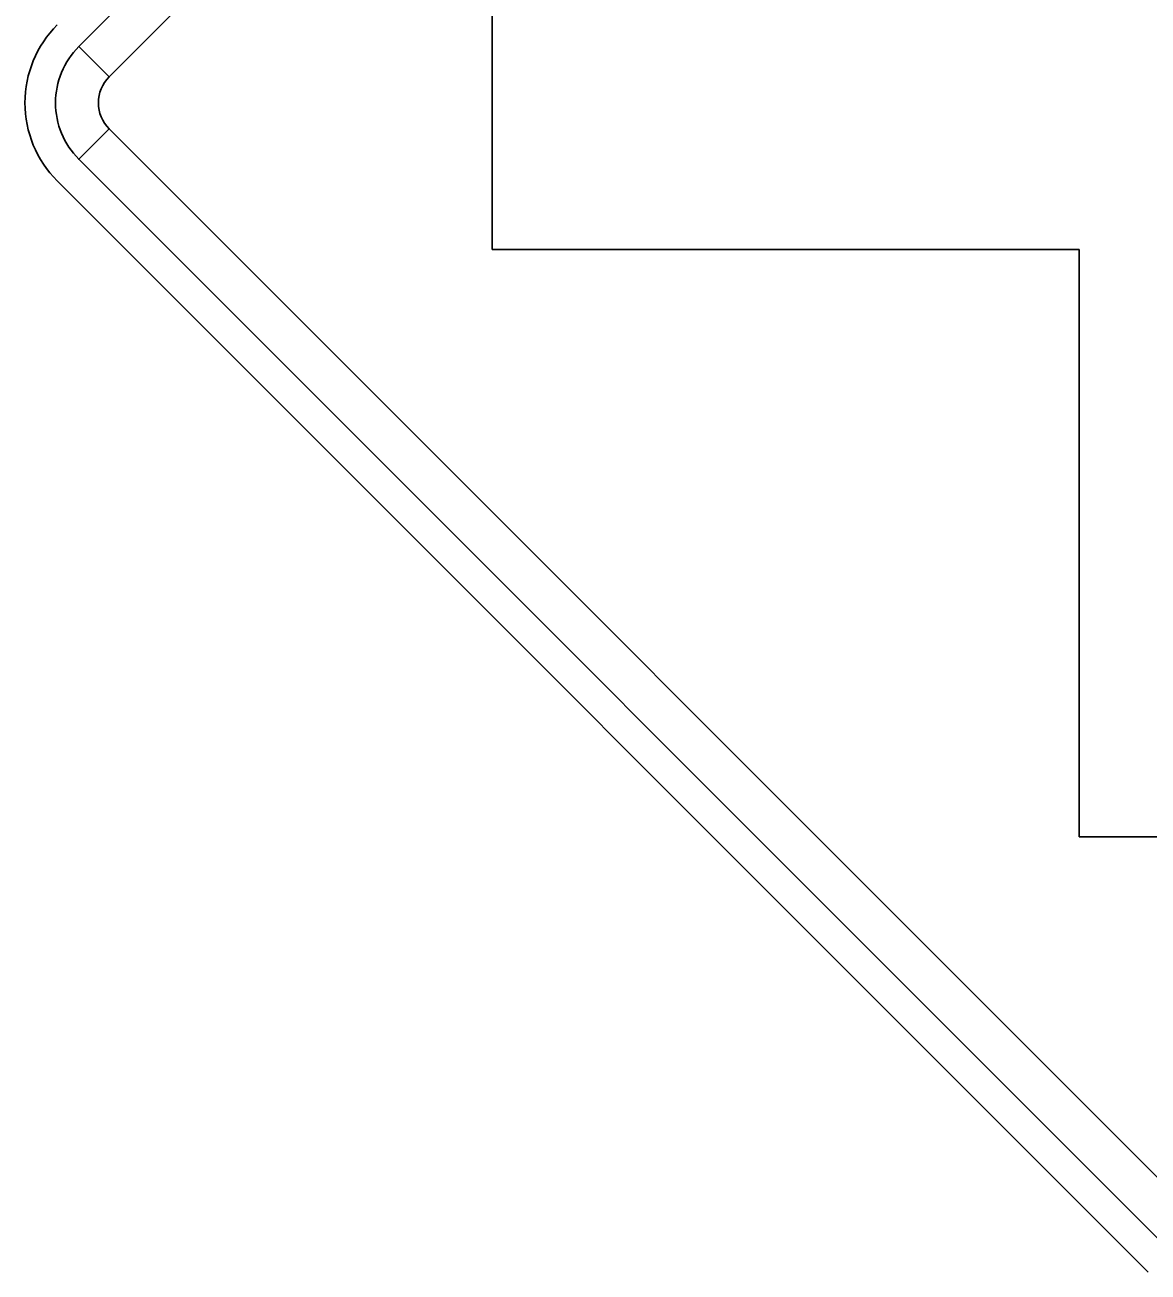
# Model space of a CAD drawing. Extents: x 1001568 to 1002149, y 1840825 to 1841423.
# Drawn here: x 1001932.731 to 1001934.642, y 1841082.524 to 1841084.645 of the extents above; entities that cross this region are included whole.
import ezdxf

# ---------------------------------------------------------------- set-up
doc = ezdxf.new("R2010")
doc.units = 0
doc.layers.add('SIGNS', color=7, linetype='Continuous')

msp = doc.modelspace()

# ---------------------------------------------------------------- linework, layer by layer
at = {"layer": 'SIGNS'}
for p, q in [((1001933.5262, 1841084.7623), (1001933.5262, 1841084.2632)), ((1001932.8746, 1841084.557), (1001932.823, 1841084.6085)), ((1001932.823, 1841084.417), (1001932.8746, 1841084.4686)), ((1001932.7862, 1841084.3802), (1001934.6424, 1841082.524)), ((1001934.6424, 1841082.524), (1001932.7862, 1841084.3802)), ((1001933.5262, 1841084.2632), (1001934.5252, 1841084.2632)), ((1001934.5252, 1841084.2632), (1001934.5252, 1841083.2642)), ((1001934.5252, 1841083.2642), (1001935.0247, 1841083.2642))]:
    msp.add_line(p, q, dxfattribs=at)
for points in [[(1001934.6792, 1841086.4647), (1001932.823, 1841084.6085), (1001932.8746, 1841084.557), (1001934.7308, 1841086.4131), (1001934.6792, 1841086.4647), (1001934.6792, 1841086.4647)], [(1001932.823, 1841084.417), (1001934.6792, 1841082.5609), (1001934.7308, 1841082.6124), (1001932.8746, 1841084.4686), (1001932.823, 1841084.417), (1001932.823, 1841084.417)]]:
    msp.add_lwpolyline(points, close=True, dxfattribs=at)
for radius in [0.1875, 0.1875, 0.1354, 0.0625]:
    msp.add_arc((1001932.9188, 1841084.5128), radius, 134.9997, 225, dxfattribs=at)

doc.saveas('drawing.dxf')
